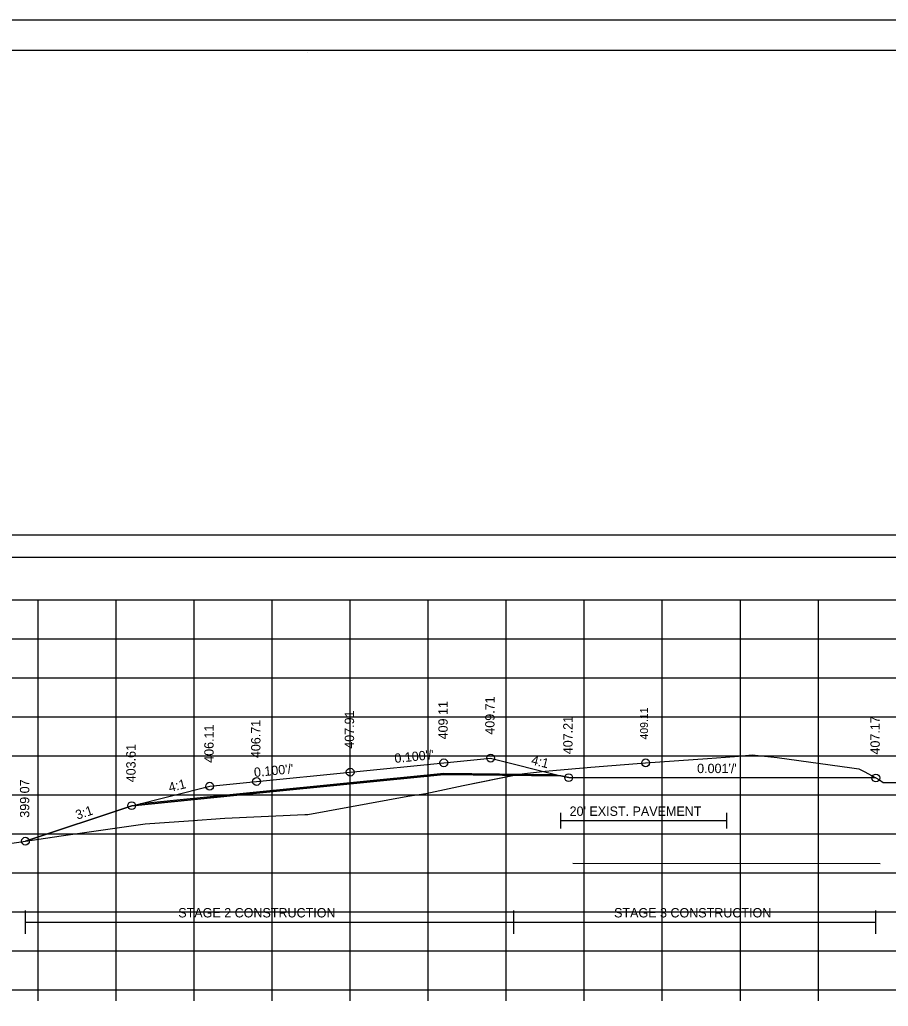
# Model space of a CAD drawing. Extents: x 1376273 to 1384221, y 378927 to 384592.
# Drawn here: x 1379715 to 1379826.3, y 380625.4 to 380751.8 of the extents above; entities that cross this region are included whole.
import ezdxf

# ---------------------------------------------------------------- set-up
doc = ezdxf.new("R2010")
doc.units = 0
for name, color, linetype in [('R_Alt Surface', 7, 'Continuous'), ('R_Axis', 7, 'Continuous'), ('R_Axis Annot', 7, 'Continuous'), ('R_Border', 7, 'Continuous'), ('R_Dimension', 7, 'Continuous'), ('R_Exist Surface', 7, 'Continuous'), ('R_Fin Surface', 7, 'Continuous'), ('R_Grid', 7, 'Continuous'), ('R_No Plot', 7, 'Continuous'), ('R_Xsect Elev', 7, 'Continuous'), ('R_Xsect Slope', 7, 'Continuous'), ('T_Detection Zones', 7, 'Continuous')]:
    doc.layers.add(name, color=color, linetype=linetype)

msp = doc.modelspace()

# ---------------------------------------------------------------- linework, layer by layer
at = {"layer": 'R_Alt Surface'}
for points in [[(1379730.44, 380651.39), (1379745.33, 380652.87), (1379757.33, 380654.07), (1379769.33, 380655.27), (1379783.63, 380655.13)], [(1379784.3, 380650.2), (1379784.3, 380648.2)], [(1379784.3, 380649.2), (1379805.56, 380649.2)], [(1379805.56, 380650.2), (1379805.56, 380648.2)]]:
    msp.add_lwpolyline(points, dxfattribs=at)
at = {"layer": 'R_Axis'}
for p, q in [((1379607.33, 380627.49), (1379907.33, 380627.49)), ((1379717.33, 380626.09), (1379717.33, 380627.49)), ((1379727.33, 380626.09), (1379727.33, 380627.49)), ((1379737.33, 380626.09), (1379737.33, 380627.49)), ((1379747.33, 380626.09), (1379747.33, 380627.49)), ((1379757.33, 380626.09), (1379757.33, 380627.49)), ((1379767.33, 380626.09), (1379767.33, 380627.49)), ((1379777.33, 380626.09), (1379777.33, 380627.49)), ((1379787.33, 380626.09), (1379787.33, 380627.49)), ((1379797.33, 380626.09), (1379797.33, 380627.49)), ((1379807.33, 380626.09), (1379807.33, 380627.49)), ((1379817.33, 380626.09), (1379817.33, 380627.49))]:
    msp.add_line(p, q, dxfattribs=at)
at = {"layer": 'R_Axis Annot'}
msp.add_lwpolyline([(1379606.49, 380682.97), (1379908.29, 380682.97), (1379908.29, 380685.79), (1379606.49, 380685.79)], close=True, dxfattribs=at)
at = {"layer": 'R_Border'}
for p, q in [((1379599.33, 380747.95), (1379915.51, 380747.95)), ((1379751.85, 380747.69), (1379751.85, 380747.69)), ((1379751.85, 380747.69), (1379751.85, 380747.69))]:
    msp.add_line(p, q, dxfattribs=at)
at = {"layer": 'R_Dimension'}
for p, q in [((1379715.71, 380634.69), (1379715.71, 380637.69)), ((1379778.32, 380634.69), (1379778.32, 380637.69)), ((1379824.7, 380634.69), (1379824.7, 380637.69)), ((1379715.71, 380636.19), (1379824.7, 380636.19))]:
    msp.add_line(p, q, dxfattribs=at)
at = {"layer": 'R_Exist Surface'}
msp.add_lwpolyline([(1379706.48, 380645.19), (1379720.28, 380647.25), (1379731.04, 380648.78), (1379736.62, 380649.19), (1379741.25, 380649.51), (1379751.52, 380649.97), (1379751.9, 380649.99), (1379764.73, 380652.33), (1379767.01, 380652.69), (1379771.82, 380653.69), (1379779.03, 380655.16), (1379779.65, 380655.23), (1379781.22, 380655.43), (1379782.3, 380655.54), (1379783.3, 380655.63), (1379788.17, 380656.05), (1379795.19, 380656.6), (1379803.14, 380657.16), (1379806.56, 380657.4), (1379807.11, 380657.44), (1379808.85, 380657.61), (1379810.42, 380657.46), (1379812.06, 380657.27), (1379821.63, 380655.97), (1379822.53, 380655.83), (1379823.19, 380655.48), (1379825.18, 380654.42), (1379825.62, 380654.08), (1379825.9, 380654.07), (1379827.78, 380654.08)], dxfattribs=at)
at = {"layer": 'R_Fin Surface'}
msp.add_lwpolyline([(1379715.71, 380646.57), (1379729.33, 380651.11), (1379739.33, 380653.61), (1379745.33, 380654.21), (1379757.33, 380655.41), (1379769.33, 380656.61), (1379775.33, 380657.21), (1379784.33, 380654.96), (1379785.33, 380654.71), (1379824.7, 380654.67)], dxfattribs=at)
at = {"layer": 'R_Grid'}
for p, q in [((1379607.33, 380677.49), (1379907.33, 380677.49)), ((1379717.33, 380627.49), (1379717.33, 380677.49)), ((1379727.33, 380627.49), (1379727.33, 380677.49)), ((1379737.33, 380627.49), (1379737.33, 380677.49)), ((1379747.33, 380627.49), (1379747.33, 380677.49)), ((1379757.33, 380627.49), (1379757.33, 380677.49)), ((1379767.33, 380627.49), (1379767.33, 380677.49)), ((1379777.33, 380627.49), (1379777.33, 380677.49)), ((1379787.33, 380627.49), (1379787.33, 380677.49)), ((1379797.33, 380627.49), (1379797.33, 380677.49)), ((1379807.33, 380627.49), (1379807.33, 380677.49)), ((1379817.33, 380627.49), (1379817.33, 380677.49)), ((1379607.33, 380672.49), (1379907.33, 380672.49)), ((1379607.33, 380667.49), (1379907.33, 380667.49)), ((1379607.33, 380662.49), (1379907.33, 380662.49)), ((1379607.33, 380657.49), (1379907.33, 380657.49)), ((1379607.33, 380652.49), (1379907.33, 380652.49)), ((1379607.33, 380647.49), (1379907.33, 380647.49)), ((1379607.33, 380642.49), (1379907.33, 380642.49)), ((1379607.33, 380637.49), (1379907.33, 380637.49)), ((1379607.33, 380632.49), (1379907.33, 380632.49)), ((1379607.33, 380627.49), (1379907.33, 380627.49))]:
    msp.add_line(p, q, dxfattribs=at)
at = {"layer": 'R_No Plot'}
for p, q in [((1379586.93, 380751.85), (1379920.26, 380751.85)), ((1379785.87, 380643.73), (1379825.25, 380643.69))]:
    msp.add_line(p, q, dxfattribs=at)
for points in [[(1379586.92, 380751.85), (1379920.26, 380751.85), (1379920.26, 380538.51), (1379586.92, 380538.51)], [(1379833.25, 380747.95), (1379833.25, 380738.07), (1379868.98, 380738.07), (1379868.98, 380735.15), (1379892.18, 380735.15), (1379892.18, 380710.82), (1379915.51, 380710.82), (1379915.51, 380542.49), (1379599.33, 380542.49), (1379599.33, 380747.95)]]:
    msp.add_lwpolyline(points, close=True, dxfattribs=at)
msp.add_lwpolyline([(1379729.33, 380651.11), (1379745.33, 380652.71), (1379757.33, 380653.91), (1379769.33, 380655.11), (1379784.33, 380654.96)], dxfattribs=at)
for centre in [(1379769.33, 380656.61), (1379775.33, 380657.21), (1379795.19, 380656.6), (1379757.33, 380655.41), (1379739.33, 380653.61), (1379745.33, 380654.21), (1379785.33, 380654.71), (1379824.7, 380654.67), (1379729.33, 380651.11), (1379715.71, 380646.57)]:
    msp.add_circle(centre, 0.5, dxfattribs=at)
at = {"layer": 'T_Detection Zones'}
for points in [[(1379778.32, 380655.02), (1379779.03, 380655.16), (1379779.65, 380655.23), (1379781.22, 380655.43), (1379782.3, 380655.54), (1379783.3, 380655.63), (1379788.17, 380656.05), (1379795.19, 380656.6), (1379803.14, 380657.16), (1379806.56, 380657.4), (1379807.11, 380657.44), (1379808.85, 380657.61), (1379810.42, 380657.46), (1379812.06, 380657.27), (1379821.63, 380655.97), (1379822.53, 380655.83), (1379823.19, 380655.48), (1379824.7, 380654.67), (1379785.33, 380654.71), (1379784.33, 380654.96)], [(1379715.71, 380646.57), (1379720.28, 380647.25), (1379731.04, 380648.78), (1379736.62, 380649.19), (1379741.25, 380649.51), (1379751.52, 380649.97), (1379751.9, 380649.99), (1379764.73, 380652.33), (1379767.01, 380652.69), (1379771.82, 380653.69), (1379778.32, 380655.02), (1379769.33, 380655.11), (1379757.33, 380653.91), (1379745.33, 380652.71), (1379729.33, 380651.11)]]:
    msp.add_lwpolyline(points, close=True, dxfattribs=at)

# ---------------------------------------------------------------- texts
at = {"layer": 'R_Alt Surface'}
msp.add_text("20' EXIST. PAVEMENT", height=1.2, dxfattribs=at).set_placement((1379785.45, 380649.81))
at = {"layer": 'R_Dimension'}
for s, p in [('STAGE 2 CONSTRUCTION', (1379735.3, 380636.79)), ('STAGE 3 CONSTRUCTION', (1379791.15, 380636.79))]:
    msp.add_text(s, height=1.2, dxfattribs=at).set_placement(p)
at = {"layer": 'R_Xsect Elev'}
for s, height, p in [('409.11', 1.2, (1379769.83, 380659.61)), ('409.71', 1.2, (1379775.83, 380660.21)), ('407.91', 1.2, (1379757.83, 380658.41)), ('409.11', 1, (1379795.49, 380659.6)), ('406.71', 1.2, (1379745.83, 380657.21)), ('407.21', 1.2, (1379785.83, 380657.71)), ('407.17', 1.2, (1379825.2, 380657.67)), ('406.11', 1.2, (1379739.83, 380656.61)), ('403.61', 1.2, (1379729.83, 380654.11)), ('399.07', 1.2, (1379716.21, 380649.57))]:
    msp.add_text(s, height=height, rotation=90, dxfattribs=at).set_placement(p)
at = {"layer": 'R_Xsect Slope'}
for s, rotation, p in [("0.100'/'", 5.7106, (1379763.06, 380656.58)), ('4:1', 345.9638, (1379780.45, 380656.44)), ("0.001'/'", 359.9427, (1379801.79, 380655.29)), ("0.100'/'", 5.7106, (1379745.06, 380654.78)), ('4:1', 14.0362, (1379734.21, 380652.84)), ('3:1', 18.4349, (1379722.36, 380649.31))]:
    msp.add_text(s, height=1.2, rotation=rotation, dxfattribs=at).set_placement(p)

doc.saveas('drawing.dxf')
